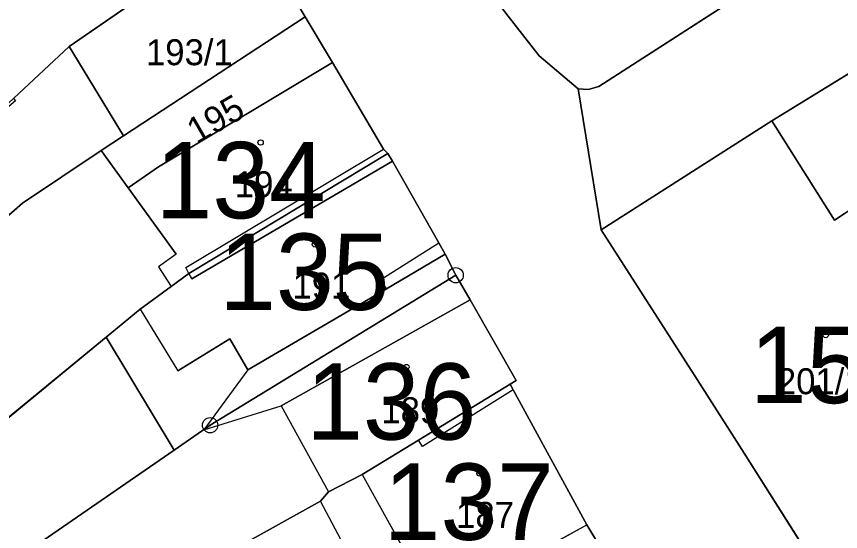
# Model space of a CAD drawing. Extents: x -689422 to -685210, y -987725 to -982160.
# Drawn here: x -687191.8 to -687137.8, y -985715.7 to -985682 of the extents above; entities that cross this region are included whole.
import ezdxf

# ---------------------------------------------------------------- set-up
doc = ezdxf.new("R2010")
doc.units = 0
for name, color, linetype in [('KN_Budovy', 7, 'Continuous'), ('KN_Budovy_cisla_domovni', 7, 'Continuous'), ('KN_Hranice_parcel', 7, 'Continuous'), ('KN_Hranice_parcel_vnitrni_kresba', 7, 'Continuous'), ('KN_Parcelni cisla', 7, 'Continuous'), ('KN_Polygon parcely', 7, 'Continuous'), ('KN_POZEMKY_OSTATNI PLOCHA', 7, 'Continuous'), ('KN_POZEMKY_ZAHRADA', 7, 'Continuous'), ('KN_POZEMKY_ZASTAVENA PLOCHA', 7, 'Continuous'), ('KN_VYUZITI_13_zastavena plocha_zboreniste', 7, 'Continuous'), ('KN_VYUZITI_17_ostatni plocha_ostatni komunikace', 7, 'Continuous'), ('KN_Věcná břemena k části', 7, 'Continuous'), ('KN_Značky bodu BP', 7, 'Continuous'), ('KN_Značky budov', 7, 'Continuous')]:
    doc.layers.add(name, color=color, linetype=linetype)

msp = doc.modelspace()

# ---------------------------------------------------------------- linework, layer by layer
at = {"layer": 'KN_Budovy'}
for points in [[(-687186.22, -985690.73), (-687184.77, -985689.78), (-687188.32, -985683.93), (-687191.98, -985687.32), (-687191.83, -985687.48), (-687195.19, -985690.29), (-687201.79, -985696.01), (-687201.57, -985696.31), (-687206.98, -985700.82), (-687204.39, -985704.61), (-687199.11, -985700.01), (-687198.71, -985700.58), (-687191.39, -985694.18)], [(-687182.46, -985691.81), (-687184.45, -985693.18), (-687181.32, -985697.51), (-687182.48, -985698.35), (-687181.64, -985699.63), (-687180.49, -985698.78), (-687180.68, -985698.39), (-687167.73, -985690.64), (-687171.07, -985684.97)], [(-687138.17, -985695.29), (-687142.28, -985688.79), (-687153.47, -985695.92), (-687147.18, -985705.73), (-687144.26, -985710.31), (-687138.1, -985720.01), (-687126.56, -985712.87), (-687130.92, -985706.59), (-687127.18, -985703.99), (-687134.39, -985692.8)], [(-687164.1, -985696.77), (-687167.14, -985691.44), (-687180.28, -985699.14), (-687180.49, -985698.78), (-687181.64, -985699.63), (-687183.66, -985701.12), (-687181.2, -985705.15), (-687177.8, -985703.06), (-687176.61, -985705.09), (-687167.54, -985699.78), (-687167.91, -985699.18)], [(-687171.34, -985713.07), (-687169.13, -985711.94), (-687165.44, -985709.69), (-687159.44, -985706.03), (-687159.04, -985705.78), (-687162.04, -985700.51), (-687174.44, -985707.45)], [(-687164.64, -985720.02), (-687163.65, -985720.3), (-687154.4, -985715.24), (-687159.24, -985706.4), (-687165.18, -985710.12), (-687165.44, -985709.69), (-687169.13, -985711.94)]]:
    msp.add_lwpolyline(points, close=True, dxfattribs=at)
at = {"layer": 'KN_Hranice_parcel'}
for p, q in [((-687188.32, -985683.93), (-687176.55, -985675.8)), ((-687176.55, -985675.8), (-687172.87, -985681.98)), ((-687172.87, -985681.98), (-687184.77, -985689.78)), ((-687172.87, -985681.98), (-687171.07, -985684.97)), ((-687191.98, -985687.32), (-687188.32, -985683.93)), ((-687188.32, -985683.93), (-687184.77, -985689.78)), ((-687153.47, -985695.92), (-687154.98, -985686.69)), ((-687184.77, -985689.78), (-687186.22, -985690.73)), ((-687179.09, -985708.72), (-687163, -985698.9)), ((-687183.66, -985701.12), (-687185.9, -985702.96)), ((-687185.9, -985702.96), (-687197.51, -985712.46)), ((-687181.45, -985710.35), (-687185.9, -985702.96)), ((-687181.45, -985710.35), (-687179.09, -985708.72)), ((-687190.66, -985716.71), (-687181.45, -985710.35))]:
    msp.add_line(p, q, dxfattribs=at)
for points in [[(-687154.98, -985686.69), (-687157.54, -985684.53), (-687159.57, -985681.94), (-687163.92, -985676.2)], [(-687138.28, -985676.66), (-687153.61, -985686.54), (-687154.32, -985686.75), (-687154.98, -985686.69)], [(-687153.47, -985695.92), (-687142.28, -985688.79), (-687133.5, -985683.39)], [(-687171.07, -985684.97), (-687182.46, -985691.81), (-687184.45, -985693.18), (-687186.22, -985690.73)], [(-687171.07, -985684.97), (-687167.73, -985690.64), (-687167.44, -985690.94)], [(-687186.22, -985690.73), (-687191.39, -985694.18), (-687198.71, -985700.58), (-687203.99, -985705.19)], [(-687167.44, -985690.94), (-687180.49, -985698.78), (-687181.64, -985699.63), (-687183.66, -985701.12)], [(-687163, -985698.9), (-687163.68, -985697.51), (-687164.1, -985696.77), (-687167.14, -985691.44), (-687167.44, -985690.94)], [(-687137.2, -985721.41), (-687138.1, -985720.01), (-687144.26, -985710.31), (-687147.18, -985705.73), (-687153.47, -985695.92)], [(-687163, -985698.9), (-687162.04, -985700.51), (-687159.04, -985705.78), (-687159.44, -985706.03)], [(-687159.44, -985706.03), (-687165.44, -985709.69), (-687169.13, -985711.94), (-687171.34, -985713.07), (-687171.86, -985713.7), (-687178.1, -985717.15), (-687180.5, -985718.87)], [(-687159.44, -985706.03), (-687159.24, -985706.4), (-687154.4, -985715.24), (-687152.5, -985718.38)]]:
    msp.add_lwpolyline(points, dxfattribs=at)
at = {"layer": 'KN_Hranice_parcel_vnitrni_kresba'}
for p, q in [((-687142.28, -985688.79), (-687138.17, -985695.29)), ((-687180.68, -985698.39), (-687167.73, -985690.64)), ((-687180.28, -985699.14), (-687167.14, -985691.44)), ((-687138.17, -985695.29), (-687134.39, -985692.8)), ((-687181.32, -985697.51), (-687184.45, -985693.18)), ((-687167.91, -985699.18), (-687164.1, -985696.77)), ((-687181.32, -985697.51), (-687182.48, -985698.35)), ((-687167.54, -985699.78), (-687163.68, -985697.51)), ((-687182.48, -985698.35), (-687181.64, -985699.63)), ((-687180.49, -985698.78), (-687180.68, -985698.39)), ((-687180.49, -985698.78), (-687180.28, -985699.14)), ((-687167.54, -985699.78), (-687167.91, -985699.18)), ((-687176.61, -985705.09), (-687167.54, -985699.78)), ((-687162.04, -985700.51), (-687174.44, -985707.45)), ((-687183.66, -985701.12), (-687181.2, -985705.15)), ((-687177.8, -985703.06), (-687181.2, -985705.15)), ((-687176.61, -985705.09), (-687177.8, -985703.06)), ((-687159.24, -985706.4), (-687165.18, -985710.12)), ((-687174.44, -985707.45), (-687171.34, -985713.07)), ((-687165.18, -985710.12), (-687165.44, -985709.69)), ((-687169.13, -985711.94), (-687164.64, -985720.02)), ((-687168.74, -985719.54), (-687171.86, -985713.7)), ((-687163.65, -985720.3), (-687154.4, -985715.24))]:
    msp.add_line(p, q, dxfattribs=at)
at = {"layer": 'KN_Polygon parcely'}
for points in [[(-687201.77, -985638.47), (-687196.11, -985647.03), (-687192.03, -985652.57), (-687190.11, -985654.61), (-687186.91, -985659.56), (-687178.93, -985671.83), (-687176.55, -985675.8), (-687172.87, -985681.98), (-687171.07, -985684.97), (-687167.73, -985690.64), (-687167.44, -985690.94), (-687167.14, -985691.44), (-687164.1, -985696.77), (-687163.68, -985697.51), (-687163, -985698.9), (-687162.04, -985700.51), (-687159.04, -985705.78), (-687159.44, -985706.03), (-687159.24, -985706.4), (-687154.4, -985715.24), (-687152.5, -985718.38)], [(-687137.2, -985721.41), (-687138.1, -985720.01), (-687144.26, -985710.31), (-687147.18, -985705.73), (-687153.47, -985695.92), (-687154.98, -985686.69), (-687157.54, -985684.53), (-687159.57, -985681.94), (-687163.92, -985676.2), (-687178.04, -985658.48), (-687188.83, -985644.72)]]:
    msp.add_lwpolyline(points, dxfattribs=at)
for points in [[(-687095.15, -985658.57), (-687098.61, -985651.41), (-687109.18, -985658.13), (-687138.28, -985676.66), (-687153.61, -985686.54), (-687154.32, -985686.75), (-687154.98, -985686.69), (-687153.47, -985695.92), (-687142.28, -985688.79), (-687133.5, -985683.39), (-687131.45, -985682.66), (-687125.94, -985679.58), (-687119.11, -985674.54), (-687116.18, -985672.37), (-687107.27, -985665.92)], [(-687193.68, -985664.38), (-687198.76, -985667.74), (-687200.46, -985669.07), (-687197.59, -985681.66), (-687192.91, -985688.18), (-687191.98, -985687.32), (-687188.32, -985683.93), (-687176.55, -985675.8), (-687178.93, -985671.83), (-687186.91, -985659.56)], [(-687147.77, -985663.89), (-687163.92, -985676.2), (-687159.57, -985681.94), (-687157.54, -985684.53), (-687154.98, -985686.69), (-687154.32, -985686.75), (-687153.61, -985686.54), (-687138.28, -985676.66), (-687144.34, -985668.24)], [(-687188.32, -985683.93), (-687184.77, -985689.78), (-687172.87, -985681.98), (-687176.55, -985675.8)], [(-687184.77, -985689.78), (-687186.22, -985690.73), (-687184.45, -985693.18), (-687182.46, -985691.81), (-687171.07, -985684.97), (-687172.87, -985681.98)], [(-687114.81, -985706.47), (-687120.6, -985697.53), (-687122.67, -985696.28), (-687125.72, -985694.44), (-687132.73, -985684.72), (-687133.5, -985683.39), (-687142.28, -985688.79), (-687153.47, -985695.92), (-687147.18, -985705.73), (-687144.26, -985710.31), (-687138.1, -985720.01), (-687137.2, -985721.41), (-687135.97, -985720.61), (-687130.45, -985717.05), (-687129.34, -985716.33), (-687129.52, -985716.04), (-687125.34, -985713.38), (-687125.9, -985712.39), (-687117.66, -985706.7)], [(-687203.34, -985697.64), (-687206.98, -985700.82), (-687204.39, -985704.61), (-687203.99, -985705.19), (-687198.71, -985700.58), (-687191.39, -985694.18), (-687186.22, -985690.73), (-687184.77, -985689.78), (-687188.32, -985683.93), (-687191.98, -985687.32), (-687192.91, -985688.18), (-687195.19, -985690.29), (-687201.79, -985696.01)], [(-687184.45, -985693.18), (-687186.22, -985690.73), (-687191.39, -985694.18), (-687198.71, -985700.58), (-687203.99, -985705.19), (-687202.15, -985707.74), (-687201.25, -985706.74), (-687197.51, -985712.46), (-687185.9, -985702.96), (-687183.66, -985701.12), (-687181.64, -985699.63), (-687180.49, -985698.78), (-687167.44, -985690.94), (-687167.73, -985690.64), (-687171.07, -985684.97), (-687182.46, -985691.81)], [(-687181.64, -985699.63), (-687183.66, -985701.12), (-687185.9, -985702.96), (-687181.45, -985710.35), (-687179.09, -985708.72), (-687163, -985698.9), (-687163.68, -985697.51), (-687164.1, -985696.77), (-687167.14, -985691.44), (-687167.44, -985690.94), (-687180.49, -985698.78)], [(-687181.45, -985710.35), (-687190.66, -985716.71), (-687188.35, -985719.97), (-687186.79, -985722.2), (-687186.23, -985722.97), (-687180.5, -985718.87), (-687178.1, -985717.15), (-687171.86, -985713.7), (-687171.34, -985713.07), (-687169.13, -985711.94), (-687165.44, -985709.69), (-687159.44, -985706.03), (-687159.04, -985705.78), (-687162.04, -985700.51), (-687163, -985698.9), (-687179.09, -985708.72)], [(-687181.45, -985710.35), (-687185.9, -985702.96), (-687197.51, -985712.46), (-687225.93, -985736.65), (-687221.14, -985742.52), (-687196.14, -985720.49), (-687190.66, -985716.71)], [(-687169.13, -985711.94), (-687171.34, -985713.07), (-687171.86, -985713.7), (-687178.1, -985717.15), (-687180.5, -985718.87), (-687177.45, -985724.42), (-687173.52, -985731.57), (-687168.37, -985728.06), (-687152.5, -985718.38), (-687154.4, -985715.24), (-687159.24, -985706.4), (-687159.44, -985706.03), (-687165.44, -985709.69)]]:
    msp.add_lwpolyline(points, close=True, dxfattribs=at)
at = {"layer": 'KN_POZEMKY_OSTATNI PLOCHA'}
for p, q in [((-687172.87, -985681.98), (-687176.55, -985675.8)), ((-687153.61, -985686.54), (-687138.28, -985676.66)), ((-687184.77, -985689.78), (-687172.87, -985681.98)), ((-687172.87, -985681.98), (-687171.07, -985684.97)), ((-687171.07, -985684.97), (-687172.87, -985681.98)), ((-687159.57, -985681.94), (-687157.54, -985684.53)), ((-687133.5, -985683.39), (-687142.28, -985688.79)), ((-687157.54, -985684.53), (-687154.98, -985686.69)), ((-687171.07, -985684.97), (-687182.46, -985691.81)), ((-687167.73, -985690.64), (-687171.07, -985684.97)), ((-687154.98, -985686.69), (-687153.47, -985695.92)), ((-687153.47, -985695.92), (-687154.98, -985686.69)), ((-687154.98, -985686.69), (-687154.32, -985686.75)), ((-687154.32, -985686.75), (-687153.61, -985686.54)), ((-687142.28, -985688.79), (-687153.47, -985695.92)), ((-687186.22, -985690.73), (-687184.77, -985689.78)), ((-687184.45, -985693.18), (-687186.22, -985690.73)), ((-687167.44, -985690.94), (-687167.73, -985690.64)), ((-687167.14, -985691.44), (-687167.44, -985690.94)), ((-687182.46, -985691.81), (-687184.45, -985693.18)), ((-687164.1, -985696.77), (-687167.14, -985691.44)), ((-687153.47, -985695.92), (-687147.18, -985705.73)), ((-687163.68, -985697.51), (-687164.1, -985696.77)), ((-687163, -985698.9), (-687163.68, -985697.51)), ((-687162.04, -985700.51), (-687163, -985698.9)), ((-687159.04, -985705.78), (-687162.04, -985700.51)), ((-687159.44, -985706.03), (-687159.04, -985705.78)), ((-687147.18, -985705.73), (-687144.26, -985710.31)), ((-687159.24, -985706.4), (-687159.44, -985706.03)), ((-687154.4, -985715.24), (-687159.24, -985706.4)), ((-687144.26, -985710.31), (-687138.1, -985720.01)), ((-687152.5, -985718.38), (-687154.4, -985715.24))]:
    msp.add_line(p, q, dxfattribs=at)
at = {"layer": 'KN_POZEMKY_ZAHRADA'}
for p, q in [((-687197.51, -985712.46), (-687185.9, -985702.96)), ((-687185.9, -985702.96), (-687181.45, -985710.35)), ((-687181.45, -985710.35), (-687190.66, -985716.71))]:
    msp.add_line(p, q, dxfattribs=at)
at = {"layer": 'KN_POZEMKY_ZASTAVENA PLOCHA'}
for p, q in [((-687176.55, -985675.8), (-687188.32, -985683.93)), ((-687188.32, -985683.93), (-687176.55, -985675.8)), ((-687176.55, -985675.8), (-687172.87, -985681.98)), ((-687138.28, -985676.66), (-687153.61, -985686.54)), ((-687172.87, -985681.98), (-687184.77, -985689.78)), ((-687157.54, -985684.53), (-687159.57, -985681.94)), ((-687142.28, -985688.79), (-687133.5, -985683.39)), ((-687191.98, -985687.32), (-687188.32, -985683.93)), ((-687188.32, -985683.93), (-687191.98, -985687.32)), ((-687188.32, -985683.93), (-687184.77, -985689.78)), ((-687184.77, -985689.78), (-687188.32, -985683.93)), ((-687154.98, -985686.69), (-687157.54, -985684.53)), ((-687182.46, -985691.81), (-687171.07, -985684.97)), ((-687171.07, -985684.97), (-687167.73, -985690.64)), ((-687154.32, -985686.75), (-687154.98, -985686.69)), ((-687153.61, -985686.54), (-687154.32, -985686.75)), ((-687153.47, -985695.92), (-687142.28, -985688.79)), ((-687184.77, -985689.78), (-687186.22, -985690.73)), ((-687191.39, -985694.18), (-687186.22, -985690.73)), ((-687186.22, -985690.73), (-687191.39, -985694.18)), ((-687186.22, -985690.73), (-687184.45, -985693.18)), ((-687167.73, -985690.64), (-687167.44, -985690.94)), ((-687180.49, -985698.78), (-687167.44, -985690.94)), ((-687167.44, -985690.94), (-687180.49, -985698.78)), ((-687167.44, -985690.94), (-687167.14, -985691.44)), ((-687184.45, -985693.18), (-687182.46, -985691.81)), ((-687167.14, -985691.44), (-687164.1, -985696.77)), ((-687198.71, -985700.58), (-687191.39, -985694.18)), ((-687191.39, -985694.18), (-687198.71, -985700.58)), ((-687147.18, -985705.73), (-687153.47, -985695.92)), ((-687164.1, -985696.77), (-687163.68, -985697.51)), ((-687163.68, -985697.51), (-687163, -985698.9)), ((-687181.64, -985699.63), (-687180.49, -985698.78)), ((-687180.49, -985698.78), (-687181.64, -985699.63)), ((-687163, -985698.9), (-687179.09, -985708.72)), ((-687179.09, -985708.72), (-687163, -985698.9)), ((-687163, -985698.9), (-687162.04, -985700.51)), ((-687183.66, -985701.12), (-687181.64, -985699.63)), ((-687181.64, -985699.63), (-687183.66, -985701.12)), ((-687162.04, -985700.51), (-687159.04, -985705.78)), ((-687185.9, -985702.96), (-687183.66, -985701.12)), ((-687183.66, -985701.12), (-687185.9, -985702.96)), ((-687185.9, -985702.96), (-687197.51, -985712.46)), ((-687181.45, -985710.35), (-687185.9, -985702.96)), ((-687159.04, -985705.78), (-687159.44, -985706.03)), ((-687144.26, -985710.31), (-687147.18, -985705.73)), ((-687159.44, -985706.03), (-687165.44, -985709.69)), ((-687165.44, -985709.69), (-687159.44, -985706.03)), ((-687159.44, -985706.03), (-687159.24, -985706.4)), ((-687159.24, -985706.4), (-687154.4, -985715.24)), ((-687179.09, -985708.72), (-687181.45, -985710.35)), ((-687181.45, -985710.35), (-687179.09, -985708.72)), ((-687165.44, -985709.69), (-687169.13, -985711.94)), ((-687169.13, -985711.94), (-687165.44, -985709.69)), ((-687190.66, -985716.71), (-687181.45, -985710.35)), ((-687138.1, -985720.01), (-687144.26, -985710.31)), ((-687169.13, -985711.94), (-687171.34, -985713.07)), ((-687171.34, -985713.07), (-687169.13, -985711.94)), ((-687171.34, -985713.07), (-687171.86, -985713.7)), ((-687171.86, -985713.7), (-687171.34, -985713.07)), ((-687171.86, -985713.7), (-687178.1, -985717.15)), ((-687178.1, -985717.15), (-687171.86, -985713.7)), ((-687154.4, -985715.24), (-687152.5, -985718.38))]:
    msp.add_line(p, q, dxfattribs=at)
at = {"layer": 'KN_VYUZITI_13_zastavena plocha_zboreniste'}
for p, q in [((-687188.32, -985683.93), (-687176.55, -985675.8)), ((-687176.55, -985675.8), (-687172.87, -985681.98)), ((-687172.87, -985681.98), (-687184.77, -985689.78)), ((-687184.77, -985689.78), (-687188.32, -985683.93))]:
    msp.add_line(p, q, dxfattribs=at)
at = {"layer": 'KN_VYUZITI_17_ostatni plocha_ostatni komunikace'}
for p, q in [((-687172.87, -985681.98), (-687176.55, -985675.8)), ((-687153.61, -985686.54), (-687138.28, -985676.66)), ((-687184.77, -985689.78), (-687172.87, -985681.98)), ((-687172.87, -985681.98), (-687171.07, -985684.97)), ((-687171.07, -985684.97), (-687172.87, -985681.98)), ((-687159.57, -985681.94), (-687157.54, -985684.53)), ((-687133.5, -985683.39), (-687142.28, -985688.79)), ((-687157.54, -985684.53), (-687154.98, -985686.69)), ((-687171.07, -985684.97), (-687182.46, -985691.81)), ((-687167.73, -985690.64), (-687171.07, -985684.97)), ((-687154.98, -985686.69), (-687153.47, -985695.92)), ((-687153.47, -985695.92), (-687154.98, -985686.69)), ((-687154.98, -985686.69), (-687154.32, -985686.75)), ((-687154.32, -985686.75), (-687153.61, -985686.54)), ((-687142.28, -985688.79), (-687153.47, -985695.92)), ((-687186.22, -985690.73), (-687184.77, -985689.78)), ((-687184.45, -985693.18), (-687186.22, -985690.73)), ((-687167.44, -985690.94), (-687167.73, -985690.64)), ((-687167.14, -985691.44), (-687167.44, -985690.94)), ((-687182.46, -985691.81), (-687184.45, -985693.18)), ((-687164.1, -985696.77), (-687167.14, -985691.44)), ((-687153.47, -985695.92), (-687147.18, -985705.73)), ((-687163.68, -985697.51), (-687164.1, -985696.77)), ((-687163, -985698.9), (-687163.68, -985697.51)), ((-687162.04, -985700.51), (-687163, -985698.9)), ((-687159.04, -985705.78), (-687162.04, -985700.51)), ((-687159.44, -985706.03), (-687159.04, -985705.78)), ((-687147.18, -985705.73), (-687144.26, -985710.31)), ((-687159.24, -985706.4), (-687159.44, -985706.03)), ((-687154.4, -985715.24), (-687159.24, -985706.4)), ((-687144.26, -985710.31), (-687138.1, -985720.01)), ((-687152.5, -985718.38), (-687154.4, -985715.24))]:
    msp.add_line(p, q, dxfattribs=at)
at = {"layer": 'KN_Věcná břemena k části'}
for points in [[(-687179.51, -985709.01), (-687179.09, -985708.72), (-687163, -985698.9), (-687163.68, -985697.51), (-687167.54, -985699.78), (-687176.61, -985705.09)], [(-687174.44, -985707.45), (-687162.04, -985700.51), (-687163, -985698.9), (-687179.09, -985708.72), (-687179.51, -985709.01)]]:
    msp.add_lwpolyline(points, close=True, dxfattribs=at)
at = {"layer": 'KN_Značky bodu BP'}
for centre, radius in [((-687163, -985698.9), 0.5), ((-687163, -985698.9), 0.0303), ((-687179.09, -985708.72), 0.5), ((-687179.09, -985708.72), 0.0303)]:
    msp.add_circle(centre, radius, dxfattribs=at)
at = {"layer": 'KN_Značky budov'}
for centre in [(-687175.777, -985690.209), (-687172.227, -985696.879), (-687138.757, -985702.819), (-687166.227, -985704.909), (-687161.437, -985711.879)]:
    msp.add_circle(centre, 0.175, dxfattribs=at)

# ---------------------------------------------------------------- texts
at = {"layer": 'KN_Budovy_cisla_domovni'}
for s, p in [('134', (-687182.663, -985695.174)), ('135', (-687178.5, -985701.169)), ('152', (-687143.727, -985707.274)), ('136', (-687172.799, -985709.664)), ('137', (-687167.716, -985716.224))]:
    msp.add_text(s, height=5, dxfattribs=at).set_placement(p)
at = {"layer": 'KN_Parcelni cisla'}
for s, p in [('193/1', (-687183.29, -985685.15)), ('194', (-687177.47, -985693.79)), ('191', (-687173.69, -985700.43)), ('201/1', (-687141.958, -985706.69)), ('189', (-687167.87, -985708.59)), ('187', (-687162.97, -985715.44))]:
    msp.add_text(s, height=1.7, dxfattribs=at).set_placement(p)
msp.add_text('195', height=1.7, rotation=30, dxfattribs=at).set_placement((-687179.965, -985690.346))

doc.saveas('drawing.dxf')
